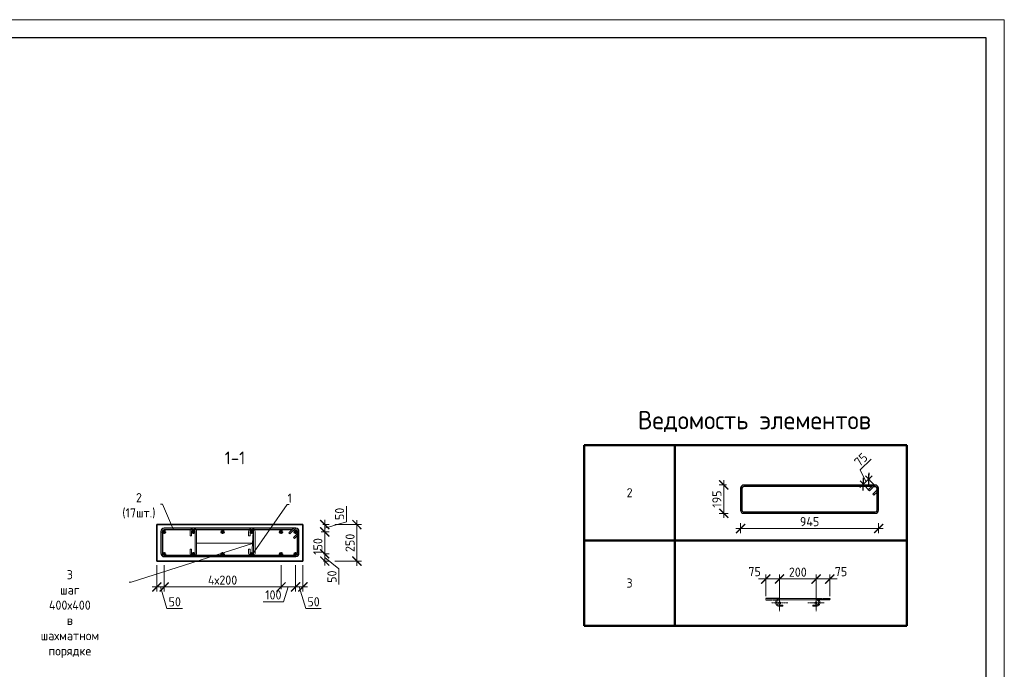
# Model space of a CAD drawing. Header units: millimetres. Extents: x 263826 to 1718326, y -423071 to 70137.
# Tile 368 of 486: x 697185 to 724143, y -186462 to -168693. Entities that reach past the tile are written whole.
import ezdxf
from ezdxf import colors
from ezdxf.entities.mleader import LeaderData, LeaderLine
from ezdxf.math import Vec2, Vec3

# ---------------------------------------------------------------- set-up
doc = ezdxf.new("R2010")
doc.units = ezdxf.units.MM
doc.linetypes.add('CENTER2', pattern=[28.575, 19.05, -3.175, 3.175, -3.175])
doc.linetypes.add('GOST2.303 4', pattern=[7, 5, -2, 0])
for name, color, linetype, lineweight in [('Арм_шпильки', 143, 'Continuous', 18), ('Армирование', 3, 'Continuous', 40), ('Выноски', 20, 'Continuous', 20), ('Осевая', 10, 'CENTER2', 20), ('подоснова', 151, 'Continuous', 5), ('поз.', 2, 'Continuous', 25), ('РАЗМЕРЫ', 1, 'Continuous', 9), ('ТОНКИЕ', 7, 'Continuous', 9)]:
    doc.layers.add(name, color=color, linetype=linetype, lineweight=lineweight)
doc.layers.add('Колонна_ бетон', color=7, linetype='Continuous', lineweight=50, true_color=0xb4b496)
doc.layers.add('ТОЛСТЫЕ_ОСНОВНЫЕ', color=6, linetype='Continuous')
doc.styles.add('GOST 2.304', font='CS_Gost2304.shx')
doc.styles.add('GOST-2.304_Type-B', font='GOST_Common.ttf')
doc.dimstyles.new('мой', dxfattribs={"dimscale": 100, "dimtxt": 2.5, "dimasz": 2.5, "dimexe": 1.25, "dimexo": 0.625, "dimtad": 1, "dimdec": 0, "dimtxsty": 'GOST-2.304_Type-B', "dimblk": 'ARCHTICK', "dimcen": 2.5, "dimdle": 2, "dimaunit": 1, "dimadec": 1, "dimazin": 2, "dimtfac": 1, "dimtdec": 0, "dimtmove": 1, "dimatfit": 3, "dimfxl": 1, "dimtfill": 1, "dimlwd": -1, "dimlwe": -1, "dimarcsym": 0})
doc.dimstyles.new('мой 25', dxfattribs={"dimscale": 100, "dimtxt": 2.5, "dimasz": 2.5, "dimexe": 1.25, "dimexo": 0.625, "dimtad": 1, "dimdec": 0, "dimlfac": 0.5, "dimtxsty": 'GOST-2.304_Type-B', "dimblk": 'ARCHTICK', "dimcen": 2.5, "dimdle": 1.25, "dimaunit": 1, "dimadec": 1, "dimazin": 2, "dimtfac": 1, "dimtdec": 0, "dimtmove": 1, "dimatfit": 3, "dimfxl": 6, "dimfxlon": 1, "dimtfill": 1, "dimlwd": -1, "dimlwe": -1, "dimarcsym": 0})

# ---------------------------------------------------------------- blocks, each defined once
blk = doc.blocks.new('*T466')
at = {"layer": 'Выноски', "color": 0, "linetype": 'ByBlock', "lineweight": 50, "transparency": 16777216}
for p, q in [((0, 0), (8834, 0)), ((0, 0), (0, -4943)), ((2484, 0), (2484, -4943)), ((8834, 0), (8834, -4943)), ((0, -2606), (8834, -2606)), ((0, -4943), (8834, -4943))]:
    blk.add_line(p, q, dxfattribs=at)
at = {"layer": 'Выноски', "color": 0, "transparency": 16777216, "char_height": 250, "width": 2183.67, "attachment_point": 5, "style": 'GOST-2.304_Type-B'}
for s, insert in [('2', (1242, -1303)), ('3', (1242, -3774))]:
    blk.add_mtext(s, dxfattribs=dict(at, insert=insert))
blk = doc.blocks.new('*U57')
for p, q in [((-8, 0), (-7, 7.2)), ((-7, -7.2), (-8, 0)), ((-7, 7.2), (-4.2, 14)), ((-4.2, 14), (0.2, 19.8)), ((0.2, 19.8), (6, 24.2)), ((6, 24.2), (12.8, 27)), ((12.8, 27), (20, 28)), ((44, 28), (20, 28)), ((20, 20), (44, 20)), ((44, 20), (44, 28)), ((262.7, 28), (286.7, 28)), ((262.7, 20), (262.7, 28)), ((286.7, 20), (262.7, 20)), ((293.9, 27), (286.7, 28)), ((300.7, 24.2), (293.9, 27)), ((306.5, 19.8), (300.7, 24.2)), ((310.9, 14), (306.5, 19.8)), ((313.7, 7.2), (310.9, 14)), ((314.7, 0), (313.7, 7.2)), ((-4.2, -14), (-7, -7.2)), ((0.2, -19.8), (-4.2, -14)), ((6, -24.2), (0.2, -19.8)), ((12.8, -27), (6, -24.2)), ((20, -28), (12.8, -27)), ((20, -28), (286.7, -28)), ((286.7, -28), (293.9, -27)), ((293.9, -27), (300.7, -24.2)), ((300.7, -24.2), (306.5, -19.8)), ((306.5, -19.8), (310.9, -14)), ((310.9, -14), (313.7, -7.2)), ((313.7, -7.2), (314.7, 0))]:
    blk.add_line(p, q)
at = {"color": 0, "linetype": 'ByBlock', "lineweight": -2}
for p, q in [((0, 0), (0.7, 5.2)), ((0.7, 5.2), (2.7, 10)), ((2.7, 10), (5.9, 14.1)), ((5.9, 14.1), (10, 17.3)), ((10, 17.3), (14.8, 19.3)), ((14.8, 19.3), (20, 20)), ((291.8, 19.3), (286.7, 20)), ((296.7, 17.3), (291.8, 19.3)), ((300.8, 14.1), (296.7, 17.3)), ((304, 10), (300.8, 14.1)), ((306, 5.2), (304, 10)), ((306.7, 0), (306, 5.2)), ((0.7, -5.2), (0, 0)), ((2.7, -10), (0.7, -5.2)), ((5.9, -14.1), (2.7, -10)), ((10, -17.3), (5.9, -14.1)), ((14.8, -19.3), (10, -17.3)), ((20, -20), (14.8, -19.3)), ((20, -20), (286.7, -20)), ((286.7, -20), (291.8, -19.3)), ((291.8, -19.3), (296.7, -17.3)), ((296.7, -17.3), (300.8, -14.1)), ((300.8, -14.1), (304, -10)), ((304, -10), (306, -5.2)), ((306, -5.2), (306.7, 0))]:
    blk.add_line(p, q, dxfattribs=at)
at = {"style": 'GOST 2.304', "oblique": 15, "flags": 9}
for tag, p in [('ДИАМЕТР', (117.8, -62.2)), ('ДЛИНА', (118.1, -72.5)), ('ПОЗИЦИЯ', (118, -56.6)), ('КЛАСС', (118, -67.8)), ('МАССА', (118.7, -78.2))]:
    blk.add_attdef(tag, p, '', height=2.5, dxfattribs=at)
blk = doc.blocks.new('_ArchTick')
at = {"color": 0, "linetype": 'ByBlock', "const_width": 0.15}
blk.add_lwpolyline([(-0.5, -0.5), (0.5, 0.5)], dxfattribs=at)
blk = doc.blocks.new('*D460')
at = {"layer": 'DEFPOINTS', "color": 0, "transparency": 16777216}
for p in [(718989, -183992), (717989, -184529), (718989, -184529)]:
    blk.add_point(p, dxfattribs=at)
at = {"layer": 'РАЗМЕРЫ', "color": 0, "linetype": 'Continuous', "transparency": 16777216}
for p, q in [((717789, -183992), (719189, -183992)), ((717989, -184467), (717989, -183867)), ((718989, -184466), (718989, -183867))]:
    blk.add_line(p, q, dxfattribs=at)
at = {"layer": 'РАЗМЕРЫ', "color": 0, "transparency": 16777216, "xscale": 250, "yscale": 250, "zscale": 250, "rotation": 180}
blk.add_blockref('_ArchTick', (717989, -183992), dxfattribs=at)
at = {"layer": 'РАЗМЕРЫ', "color": 0, "transparency": 16777216, "xscale": 250, "yscale": 250, "zscale": 250}
blk.add_blockref('_ArchTick', (718989, -183992), dxfattribs=at)
at = {"layer": 'РАЗМЕРЫ', "color": 0, "lineweight": 0, "transparency": 16777216, "insert": (718489, -183805), "char_height": 250, "attachment_point": 5, "style": 'GOST-2.304_Type-B', "bg_fill": 3, "box_fill_scale": 1.1, "bg_fill_color": 256, "bg_fill_true_color": 13158600, "bg_fill_transparency": 0}
blk.add_mtext('200', dxfattribs=at)
blk = doc.blocks.new('*D504')
at = {"layer": 'DEFPOINTS', "color": 0, "transparency": 16777216}
for p in [(717613, -183992), (717613, -184529), (717989, -184529)]:
    blk.add_point(p, dxfattribs=at)
at = {"layer": 'РАЗМЕРЫ', "color": 0, "linetype": 'Continuous', "transparency": 16777216}
for p, q in [((718189, -183992), (717413, -183992)), ((717613, -184466), (717613, -183867)), ((717989, -184467), (717989, -183867))]:
    blk.add_line(p, q, dxfattribs=at)
at = {"layer": 'РАЗМЕРЫ', "color": 0, "transparency": 16777216, "xscale": 250, "yscale": 250, "zscale": 250}
blk.add_blockref('_ArchTick', (717989, -183992), dxfattribs=at)
at = {"layer": 'РАЗМЕРЫ', "color": 0, "lineweight": 0, "transparency": 16777216, "insert": (717306, -183790), "char_height": 250, "attachment_point": 5, "style": 'GOST-2.304_Type-B', "bg_fill": 3, "box_fill_scale": 1.1, "bg_fill_color": 256, "bg_fill_true_color": 13158600, "bg_fill_transparency": 0}
blk.add_mtext('75', dxfattribs=at)
at = {"layer": 'РАЗМЕРЫ', "color": 0, "transparency": 16777216, "xscale": 250, "yscale": 250, "zscale": 250, "rotation": 180}
blk.add_blockref('_ArchTick', (717613, -183992), dxfattribs=at)
blk = doc.blocks.new('*D505')
at = {"layer": 'DEFPOINTS', "color": 0, "transparency": 16777216}
for p in [(718989, -184529), (719365, -184529)]:
    blk.add_point(p, dxfattribs=at)
at = {"layer": 'РАЗМЕРЫ', "color": 0, "linetype": 'Continuous', "transparency": 16777216}
for p, q in [((718789, -183992), (719565, -183992)), ((718989, -184467), (718989, -183867)), ((719365, -184466), (719365, -183867))]:
    blk.add_line(p, q, dxfattribs=at)
at = {"layer": 'РАЗМЕРЫ', "color": 0, "transparency": 16777216, "xscale": 250, "yscale": 250, "zscale": 250, "rotation": 180}
blk.add_blockref('_ArchTick', (718989, -183992), dxfattribs=at)
at = {"layer": 'РАЗМЕРЫ', "color": 0, "lineweight": 0, "transparency": 16777216, "insert": (719672, -183790), "char_height": 250, "attachment_point": 5, "style": 'GOST-2.304_Type-B', "bg_fill": 3, "box_fill_scale": 1.1, "bg_fill_color": 256, "bg_fill_true_color": 13158600, "bg_fill_transparency": 0}
blk.add_mtext('75', dxfattribs=at)
at = {"layer": 'DEFPOINTS', "color": 0, "transparency": 16777216}
blk.add_point((719365, -183992), dxfattribs=at)
at = {"layer": 'РАЗМЕРЫ', "color": 0, "transparency": 16777216, "xscale": 250, "yscale": 250, "zscale": 250}
blk.add_blockref('_ArchTick', (719365, -183992), dxfattribs=at)
blk = doc.blocks.new('*U46')
at = {"layer": 'ТОЛСТЫЕ_ОСНОВНЫЕ', "color": 6}
blk.add_lwpolyline([(20, 5), (415, 5), (415, 292), (20, 292)], close=True, dxfattribs=at)
at = {"layer": 'ТОНКИЕ'}
blk.add_lwpolyline([(0, 0), (420, 0), (420, 297), (0, 297)], close=True, dxfattribs=at)
blk = doc.blocks.new('*D462')
at = {"layer": 'DEFPOINTS', "color": 0, "lineweight": 0, "transparency": 16777216}
for p in [(700940, -183504), (701140, -183325), (700940, -184210)]:
    blk.add_point(p, dxfattribs=at)
at = {"layer": 'РАЗМЕРЫ', "color": 0, "linetype": 'Continuous', "transparency": 16777216}
for p, q in [((700940, -183610), (700940, -184335)), ((701140, -183610), (701140, -184335)), ((701265, -184210), (700815, -184210)), ((701040, -184210), (701218, -184803)), ((701218, -184803), (701643, -184803))]:
    blk.add_line(p, q, dxfattribs=at)
at = {"layer": 'РАЗМЕРЫ', "color": 0, "transparency": 16777216, "xscale": 250, "yscale": 250, "zscale": 250, "rotation": 180}
blk.add_blockref('_ArchTick', (700940, -184210), dxfattribs=at)
at = {"layer": 'РАЗМЕРЫ', "color": 0, "lineweight": 0, "transparency": 16777216, "insert": (701431, -184616), "char_height": 250, "attachment_point": 5, "style": 'GOST-2.304_Type-B', "bg_fill": 3, "box_fill_scale": 1.1, "bg_fill_color": 256, "bg_fill_true_color": 13158600, "bg_fill_transparency": 0}
blk.add_mtext('50', dxfattribs=at)
at = {"layer": 'РАЗМЕРЫ', "color": 0, "transparency": 16777216, "xscale": 250, "yscale": 250, "zscale": 250}
blk.add_blockref('_ArchTick', (701140, -184210), dxfattribs=at)
blk = doc.blocks.new('*D467')
at = {"layer": 'DEFPOINTS', "color": 0, "lineweight": 0, "transparency": 16777216}
for p in [(704340, -183305), (701140, -183325), (704340, -184210)]:
    blk.add_point(p, dxfattribs=at)
at = {"layer": 'РАЗМЕРЫ', "color": 0, "linetype": 'Continuous', "transparency": 16777216}
for p, q in [((701140, -183610), (701140, -184335)), ((704340, -183610), (704340, -184335)), ((701015, -184210), (704465, -184210))]:
    blk.add_line(p, q, dxfattribs=at)
at = {"layer": 'РАЗМЕРЫ', "color": 0, "transparency": 16777216, "xscale": 250, "yscale": 250, "zscale": 250, "rotation": 180}
blk.add_blockref('_ArchTick', (701140, -184210), dxfattribs=at)
at = {"layer": 'РАЗМЕРЫ', "color": 0, "transparency": 16777216, "xscale": 250, "yscale": 250, "zscale": 250}
blk.add_blockref('_ArchTick', (704340, -184210), dxfattribs=at)
at = {"layer": 'РАЗМЕРЫ', "color": 0, "lineweight": 0, "transparency": 16777216, "insert": (702740, -184022), "char_height": 250, "attachment_point": 5, "style": 'GOST-2.304_Type-B', "bg_fill": 3, "box_fill_scale": 1.1, "bg_fill_color": 256, "bg_fill_true_color": 13158600, "bg_fill_transparency": 0}
blk.add_mtext('4х200', dxfattribs=at)
blk = doc.blocks.new('*D507')
at = {"layer": 'DEFPOINTS', "color": 0, "lineweight": 0, "transparency": 16777216}
for p in [(704340, -183305), (704740, -183305), (704740, -184210)]:
    blk.add_point(p, dxfattribs=at)
at = {"layer": 'РАЗМЕРЫ', "color": 0, "linetype": 'Continuous', "transparency": 16777216}
for p, q in [((704340, -183610), (704340, -184335)), ((704740, -183610), (704740, -184335)), ((704215, -184210), (704865, -184210)), ((704540, -184210), (704405, -184616)), ((704405, -184616), (703855, -184616))]:
    blk.add_line(p, q, dxfattribs=at)
at = {"layer": 'РАЗМЕРЫ', "color": 0, "transparency": 16777216, "xscale": 250, "yscale": 250, "zscale": 250}
blk.add_blockref('_ArchTick', (704740, -184210), dxfattribs=at)
at = {"layer": 'РАЗМЕРЫ', "color": 0, "lineweight": 0, "transparency": 16777216, "insert": (704130, -184428), "char_height": 250, "attachment_point": 5, "style": 'GOST-2.304_Type-B', "bg_fill": 3, "box_fill_scale": 1.1, "bg_fill_color": 256, "bg_fill_true_color": 13158600, "bg_fill_transparency": 0}
blk.add_mtext('100', dxfattribs=at)
at = {"layer": 'РАЗМЕРЫ', "color": 0, "transparency": 16777216, "xscale": 250, "yscale": 250, "zscale": 250, "rotation": 180}
blk.add_blockref('_ArchTick', (704340, -184210), dxfattribs=at)
blk = doc.blocks.new('*D508')
at = {"layer": 'DEFPOINTS', "color": 0, "lineweight": 0, "transparency": 16777216}
for p in [(704740, -183305), (704940, -183374), (704940, -184210)]:
    blk.add_point(p, dxfattribs=at)
at = {"layer": 'РАЗМЕРЫ', "color": 0, "linetype": 'Continuous', "transparency": 16777216}
for p, q in [((704740, -183610), (704740, -184335)), ((704940, -183610), (704940, -184335)), ((704615, -184210), (705065, -184210)), ((704840, -184210), (705018, -184803)), ((705018, -184803), (705443, -184803))]:
    blk.add_line(p, q, dxfattribs=at)
at = {"layer": 'РАЗМЕРЫ', "color": 0, "transparency": 16777216, "xscale": 250, "yscale": 250, "zscale": 250, "rotation": 180}
blk.add_blockref('_ArchTick', (704740, -184210), dxfattribs=at)
at = {"layer": 'РАЗМЕРЫ', "color": 0, "lineweight": 0, "transparency": 16777216, "insert": (705231, -184616), "char_height": 250, "attachment_point": 5, "style": 'GOST-2.304_Type-B', "bg_fill": 3, "box_fill_scale": 1.1, "bg_fill_color": 256, "bg_fill_true_color": 13158600, "bg_fill_transparency": 0}
blk.add_mtext('50', dxfattribs=at)
at = {"layer": 'РАЗМЕРЫ', "color": 0, "transparency": 16777216, "xscale": 250, "yscale": 250, "zscale": 250}
blk.add_blockref('_ArchTick', (704940, -184210), dxfattribs=at)
blk = doc.blocks.new('*D468')
at = {"layer": 'DEFPOINTS', "color": 0, "lineweight": 0, "transparency": 16777216}
for p in [(704940, -182503, -2880), (704740, -182702, -2880), (705537, -182702)]:
    blk.add_point(p, dxfattribs=at)
at = {"layer": 'РАЗМЕРЫ', "color": 0, "linetype": 'Continuous', "transparency": 16777216}
for p, q in [((706131, -182424), (706131, -181999)), ((705486, -182503), (705662, -182503)), ((705537, -182378), (705537, -182827)), ((705537, -182602), (706131, -182424)), ((705441, -182702), (705662, -182702))]:
    blk.add_line(p, q, dxfattribs=at)
at = {"layer": 'РАЗМЕРЫ', "color": 0, "transparency": 16777216, "xscale": 250, "yscale": 250, "zscale": 250, "rotation": 270}
blk.add_blockref('_ArchTick', (705537, -182702), dxfattribs=at)
at = {"layer": 'РАЗМЕРЫ', "color": 0, "lineweight": 0, "transparency": 16777216, "insert": (705944, -182212), "char_height": 250, "attachment_point": 5, "rotation": 90, "style": 'GOST-2.304_Type-B', "bg_fill": 3, "box_fill_scale": 1.1, "bg_fill_color": 256, "bg_fill_true_color": 13158600, "bg_fill_transparency": 0}
blk.add_mtext('50', dxfattribs=at)
at = {"layer": 'РАЗМЕРЫ', "color": 0, "transparency": 16777216, "xscale": 250, "yscale": 250, "zscale": 250, "rotation": 90}
blk.add_blockref('_ArchTick', (705537, -182503), dxfattribs=at)
blk = doc.blocks.new('*D469')
at = {"layer": 'DEFPOINTS', "color": 0, "lineweight": 0, "transparency": 16777216}
for p in [(704740, -183302, -2880), (705537, -183302), (705442, -183502)]:
    blk.add_point(p, dxfattribs=at)
at = {"layer": 'РАЗМЕРЫ', "color": 0, "linetype": 'Continuous', "transparency": 16777216}
for p, q in [((705441, -183302), (705662, -183302)), ((705537, -183627), (705537, -183177)), ((705504, -183502), (705662, -183502)), ((705537, -183402), (705924, -183716)), ((705924, -183716), (705924, -184141))]:
    blk.add_line(p, q, dxfattribs=at)
at = {"layer": 'РАЗМЕРЫ', "color": 0, "transparency": 16777216, "xscale": 250, "yscale": 250, "zscale": 250, "rotation": 90}
blk.add_blockref('_ArchTick', (705537, -183302), dxfattribs=at)
at = {"layer": 'РАЗМЕРЫ', "color": 0, "lineweight": 0, "transparency": 16777216, "insert": (705736, -183928), "char_height": 250, "attachment_point": 5, "rotation": 90, "style": 'GOST-2.304_Type-B', "bg_fill": 3, "box_fill_scale": 1.1, "bg_fill_color": 256, "bg_fill_true_color": 13158600, "bg_fill_transparency": 0}
blk.add_mtext('50', dxfattribs=at)
at = {"layer": 'РАЗМЕРЫ', "color": 0, "transparency": 16777216, "xscale": 250, "yscale": 250, "zscale": 250, "rotation": 270}
blk.add_blockref('_ArchTick', (705537, -183502), dxfattribs=at)
blk = doc.blocks.new('*D470')
at = {"layer": 'РАЗМЕРЫ', "color": 0, "linetype": 'Continuous', "transparency": 16777216}
for p, q in [((705537, -183427), (705537, -182577)), ((705631, -182702), (705662, -182702)), ((705454, -183302), (705412, -183302))]:
    blk.add_line(p, q, dxfattribs=at)
at = {"layer": 'РАЗМЕРЫ', "color": 0, "lineweight": 0, "transparency": 16777216, "insert": (705350, -183102), "char_height": 250, "attachment_point": 5, "rotation": 90, "style": 'GOST-2.304_Type-B', "bg_fill": 3, "box_fill_scale": 1.1, "bg_fill_color": 256, "bg_fill_true_color": 13158600, "bg_fill_transparency": 0}
blk.add_mtext('150', dxfattribs=at)
at = {"layer": 'DEFPOINTS', "color": 0, "lineweight": 0, "transparency": 16777216}
for p in [(705537, -182702, 2880), (705537, -182702), (705578, -183302, 2880)]:
    blk.add_point(p, dxfattribs=at)
at = {"layer": 'РАЗМЕРЫ', "color": 0, "transparency": 16777216, "xscale": 250, "yscale": 250, "zscale": 250}
for p, rotation in [((705537, -182702), 90), ((705537, -183302), 270)]:
    blk.add_blockref('_ArchTick', p, dxfattribs=dict(at, rotation=rotation))
blk = doc.blocks.new('*U406')
at = {"color": 0, "linetype": 'ByBlock', "lineweight": -2}
for p, q in [((-10, 921.9), (-10, 12.5)), ((-10, 914.9), (-10, 921.9)), ((22, 873.5), (-3.4, 899)), ((0, 914.9), (0, 921.9)), ((0, 895.6), (0, 12.5)), ((3.7, 906), (29.1, 880.6)), ((162.8, 944.4), (12.5, 944.4)), ((162.8, 934.4), (12.5, 934.4)), ((53.8, 905.3), (28.3, 930.7)), ((38.8, 934.4), (60.9, 912.3)), ((60.9, 912.3), (53.8, 905.3)), ((175.3, 12.5), (175.3, 921.9)), ((185.3, 12.5), (185.3, 921.9)), ((29.1, 880.6), (22, 873.5)), ((12.5, 0), (162.8, 0)), ((12.5, -10), (162.8, -10))]:
    blk.add_line(p, q, dxfattribs=at)
for centre, radius, start, end in [((12.5, 921.9), 22.5, 90, 180), ((12.5, 914.9), 22.5, 180, 225), ((12.5, 921.9), 12.5, 90, 180), ((12.5, 914.9), 12.5, 180, 225), ((19.5, 921.9), 12.5, 45, 90), ((162.8, 921.9), 22.5, 0, 90), ((162.8, 921.9), 12.5, 0, 90), ((12.5, 12.5), 22.5, 180, 270), ((12.5, 12.5), 12.5, 180, 270), ((162.8, 12.5), 12.5, 270, 0), ((162.8, 12.5), 22.5, 270, 0)]:
    blk.add_arc(centre, radius, start, end, dxfattribs=at)
at = {"style": 'GOST 2.304', "oblique": 15, "flags": 9}
for tag, p in [('ДИАМЕТР', (-52.8, -63)), ('КЛАСС', (-53, -68.7)), ('ПОЗИЦИЯ', (-52.3, -58)), ('ДЛИНА', (-52.5, -73.8)), ('МАССА', (-52.3, -78.3))]:
    blk.add_attdef(tag, p, '', height=2.5, dxfattribs=at)
blk = doc.blocks.new('*U407')
for p, q in [((-8, 0), (-7.4, 4.7)), ((-7.4, 4.7), (-5.6, 9)), ((-5.6, 9), (-2.7, 12.7)), ((-2.7, 12.7), (1, 15.6)), ((1, 15.6), (5.3, 17.4)), ((5.3, 17.4), (10, 18)), ((34, 18), (10, 18)), ((10, 10), (34, 10)), ((34, 10), (34, 18)), ((108.4, 18), (132.4, 18)), ((108.4, 10), (108.4, 18)), ((132.4, 10), (108.4, 10)), ((137, 17.4), (132.4, 18)), ((141.4, 15.6), (137, 17.4)), ((145.1, 12.7), (141.4, 15.6)), ((148, 9), (145.1, 12.7)), ((149.8, 4.7), (148, 9)), ((150.4, 0), (149.8, 4.7)), ((149.8, -4.7), (150.4, 0)), ((-7.4, -4.7), (-8, 0)), ((-5.6, -9), (-7.4, -4.7)), ((-2.7, -12.7), (-5.6, -9)), ((1, -15.6), (-2.7, -12.7)), ((5.3, -17.4), (1, -15.6)), ((10, -18), (5.3, -17.4)), ((10, -18), (132.4, -18)), ((132.4, -18), (137, -17.4)), ((137, -17.4), (141.4, -15.6)), ((141.4, -15.6), (145.1, -12.7)), ((145.1, -12.7), (148, -9)), ((148, -9), (149.8, -4.7))]:
    blk.add_line(p, q)
at = {"color": 0, "linetype": 'ByBlock', "lineweight": -2}
for p, q in [((0, 0), (0.3, 2.6)), ((0.3, 2.6), (1.3, 5)), ((1.3, 5), (2.9, 7.1)), ((2.9, 7.1), (5, 8.7)), ((5, 8.7), (7.4, 9.7)), ((7.4, 9.7), (10, 10)), ((135, 9.7), (132.4, 10)), ((137.4, 8.7), (135, 9.7)), ((139.5, 7.1), (137.4, 8.7)), ((141.1, 5), (139.5, 7.1)), ((142.1, 2.6), (141.1, 5)), ((142.4, 0), (142.1, 2.6)), ((142.1, -2.6), (142.4, 0)), ((0.3, -2.6), (0, 0)), ((1.3, -5), (0.3, -2.6)), ((2.9, -7.1), (1.3, -5)), ((5, -8.7), (2.9, -7.1)), ((7.4, -9.7), (5, -8.7)), ((10, -10), (7.4, -9.7)), ((10, -10), (132.4, -10)), ((132.4, -10), (135, -9.7)), ((135, -9.7), (137.4, -8.7)), ((137.4, -8.7), (139.5, -7.1)), ((139.5, -7.1), (141.1, -5)), ((141.1, -5), (142.1, -2.6))]:
    blk.add_line(p, q, dxfattribs=at)
at = {"style": 'GOST 2.304', "oblique": 15, "flags": 9}
for tag, p in [('ПОЗИЦИЯ', (118, -56.6)), ('ДИАМЕТР', (117.8, -62.2)), ('ДЛИНА', (118.1, -72.5)), ('КЛАСС', (118, -67.8)), ('МАССА', (118.7, -78.2))]:
    blk.add_attdef(tag, p, '', height=2.5, dxfattribs=at)
blk = doc.blocks.new('_None')
blk = doc.blocks.new('*D471')
at = {"layer": 'DEFPOINTS', "color": 0, "lineweight": 0, "transparency": 16777216}
for p in [(716922, -181567, -2880), (720702, -181567, -2880), (720702, -182610)]:
    blk.add_point(p, dxfattribs=at)
at = {"layer": 'РАЗМЕРЫ', "color": 0, "linetype": 'Continuous', "transparency": 16777216}
for p, q in [((716922, -182463), (716922, -182735)), ((720702, -182463), (720702, -182735)), ((716797, -182610), (720827, -182610))]:
    blk.add_line(p, q, dxfattribs=at)
at = {"layer": 'РАЗМЕРЫ', "color": 0, "transparency": 16777216, "xscale": 250, "yscale": 250, "zscale": 250, "rotation": 180}
blk.add_blockref('_ArchTick', (716922, -182610), dxfattribs=at)
at = {"layer": 'РАЗМЕРЫ', "color": 0, "transparency": 16777216, "xscale": 250, "yscale": 250, "zscale": 250}
blk.add_blockref('_ArchTick', (720702, -182610), dxfattribs=at)
at = {"layer": 'РАЗМЕРЫ', "color": 0, "lineweight": 0, "transparency": 16777216, "insert": (718812, -182423), "char_height": 250, "attachment_point": 5, "style": 'GOST-2.304_Type-B', "bg_fill": 3, "box_fill_scale": 1.1, "bg_fill_color": 256, "bg_fill_true_color": 13158600, "bg_fill_transparency": 0}
blk.add_mtext('945', dxfattribs=at)
blk = doc.blocks.new('*D472')
at = {"layer": 'DEFPOINTS', "color": 0, "lineweight": 0, "transparency": 16777216}
for p in [(717173, -181417, -2880), (717394, -182196, -2880)]:
    blk.add_point(p, dxfattribs=at)
at = {"layer": 'РАЗМЕРЫ', "color": 0, "linetype": 'Continuous', "transparency": 16777216}
for p, q in [((716539, -181417), (716336, -181417)), ((716461, -182321), (716461, -181292)), ((716586, -182196), (716336, -182196))]:
    blk.add_line(p, q, dxfattribs=at)
at = {"layer": 'РАЗМЕРЫ', "color": 0, "transparency": 16777216, "xscale": 250, "yscale": 250, "zscale": 250}
for p, rotation in [((716461, -181417), 90), ((716461, -182196), 270)]:
    blk.add_blockref('_ArchTick', p, dxfattribs=dict(at, rotation=rotation))
at = {"layer": 'РАЗМЕРЫ', "color": 0, "lineweight": 0, "transparency": 16777216, "insert": (716274, -181806), "char_height": 250, "attachment_point": 5, "rotation": 90, "style": 'GOST-2.304_Type-B', "bg_fill": 3, "box_fill_scale": 1.1, "bg_fill_color": 256, "bg_fill_true_color": 13158600, "bg_fill_transparency": 0}
blk.add_mtext('195', dxfattribs=at)
at = {"layer": 'DEFPOINTS', "color": 0, "lineweight": 0, "transparency": 16777216}
blk.add_point((716461, -181417), dxfattribs=at)
blk = doc.blocks.new('*D473')
at = {"layer": 'DEFPOINTS', "color": 0, "lineweight": 0, "transparency": 16777216}
for p in [(703990, -182504), (704029, -183504), (706418, -183504)]:
    blk.add_point(p, dxfattribs=at)
at = {"layer": 'РАЗМЕРЫ', "color": 0, "linetype": 'Continuous', "transparency": 16777216}
for p, q in [((705818, -182504), (706543, -182504)), ((706418, -182379), (706418, -183629)), ((705818, -183504), (706543, -183504))]:
    blk.add_line(p, q, dxfattribs=at)
at = {"layer": 'РАЗМЕРЫ', "color": 0, "transparency": 16777216, "xscale": 250, "yscale": 250, "zscale": 250}
for p, rotation in [((706418, -182504), 90), ((706418, -183504), 270)]:
    blk.add_blockref('_ArchTick', p, dxfattribs=dict(at, rotation=rotation))
at = {"layer": 'РАЗМЕРЫ', "color": 0, "lineweight": 0, "transparency": 16777216, "insert": (706230, -183004), "char_height": 250, "attachment_point": 5, "rotation": 90, "style": 'GOST-2.304_Type-B', "bg_fill": 3, "box_fill_scale": 1.1, "bg_fill_color": 256, "bg_fill_true_color": 13158600, "bg_fill_transparency": 0}
blk.add_mtext('250', dxfattribs=at)
blk = doc.blocks.new('*D1700')
at = {"layer": 'DEFPOINTS', "color": 0, "lineweight": 0, "transparency": 16777216}
for p in [(720431, -181257), (720480, -181611), (720631, -181467)]:
    blk.add_point(p, dxfattribs=at)
at = {"layer": 'РАЗМЕРЫ', "color": 0, "linetype": 'Continuous', "transparency": 16777216}
for p, q in [((720193, -181008), (720501, -180716)), ((720355, -181329), (720193, -181008)), ((720189, -181487), (720522, -181170)), ((720436, -181566), (720193, -181310)), ((720588, -181422), (720345, -181166))]:
    blk.add_line(p, q, dxfattribs=at)
at = {"layer": 'РАЗМЕРЫ', "color": 0, "transparency": 16777216, "xscale": 250, "yscale": 250, "zscale": 250}
for p, rotation in [((720431, -181257), 43.53873592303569), ((720280, -181401), 223.5387359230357)]:
    blk.add_blockref('_ArchTick', p, dxfattribs=dict(at, rotation=rotation))
at = {"layer": 'РАЗМЕРЫ', "color": 0, "transparency": 16777216, "insert": (720218, -180726), "char_height": 250, "attachment_point": 5, "rotation": 43.5387, "style": 'GOST-2.304_Type-B', "bg_fill": 3, "box_fill_scale": 1.1, "bg_fill_color": 256, "bg_fill_true_color": 13158600, "bg_fill_transparency": 0}
blk.add_mtext('75', dxfattribs=at)

msp = doc.modelspace()

# ---------------------------------------------------------------- linework, layer by layer
at = {"layer": 'Армирование', "color": 3}
for centre in [(701140.14282, -182702.80727, 5979.99999), (701940.14282, -182702.80727, 5979.99999), (702740.14282, -182702.80727, 5979.99999), (703540.14282, -182702.80727, 5979.99999), (704340.14282, -182702.80727, 5979.99999), (704740.14282, -182702.80727, 5979.99999), (701140.14282, -183304.65085, 5979.99999), (701940.14282, -183304.65085, 5979.99999), (702740.14282, -183304.65085, 5979.99999), (703540.14282, -183304.65085, 5979.99999), (704340.14282, -183304.65085, 5979.99999), (704740.14282, -183304.65085, 5979.99999)]:
    msp.add_circle(centre, 32, dxfattribs=at)
at = {"layer": 'Колонна_ бетон', "color": 180, "linetype": 'Continuous', "lineweight": 35, "transparency": 33554687}
for p, q in [((700940.14282, -183503.72906, 5979.99999), (700940.14282, -182503.72906, 5979.99999)), ((704940.14282, -182503.72906, 5979.99999), (700940.14282, -182503.72906, 5979.99999)), ((704940.14282, -182503.72906, 5979.99999), (704940.14282, -183503.72906, 5979.99999)), ((704940.14282, -183503.72906, 5979.99999), (700940.14282, -183503.72906, 5979.99999))]:
    msp.add_line(p, q, dxfattribs=at)

# ---------------------------------------------------------------- block references
msp.add_blockref('*T466', (712641.32745, -180329.04757, 3100))
at = {"layer": 'Арм_шпильки', "color": 3, "xscale": 3.75, "yscale": 3.75, "zscale": 3.75, "rotation": 180}
msp.add_blockref('*U57', (719063.77649, -184633.67629, 3100), dxfattribs=at)

# ---------------------------------------------------------------- texts
at = {"layer": 'РАЗМЕРЫ', "attachment_point": 5, "style": 'GOST-2.304_Type-B'}
for s, width, gutter_width, insert, char_height in [('{\\C0;Ведомость элементов}', 15225.2271462, 15, (717300.36854, -179684.85047, 3100), 500), ('1-1', 3941.2127758, 625, (703079.69513, -180679.51142, 5979.99999), 350)]:
    msp.add_mtext_dynamic_manual_height_columns(s, width=width, gutter_width=gutter_width, heights=[0], dxfattribs=dict(at, insert=insert, char_height=char_height))

# ---------------------------------------------------------------- leaders
at = {"layer": 'подоснова'}
ml = msp.add_multileader_mtext('Standard', dxfattribs=at)
ml.set_content('2 (17шт.)', color=256, style='GOST-2.304_Type-B')
ml.set_leader_properties(color=256, linetype='ByLayer', lineweight=15)
ml.set_arrow_properties(name='NONE')
ml.build(insert=Vec2(0, 0))
ml.multileader.update_dxf_attribs({"text_left_attachment_type": 6, "text_right_attachment_type": 6, "dogleg_length": 10, "arrow_head_size": 18})
ctx = ml.context
ctx.base_point, ctx.char_height, ctx.arrow_head_size, ctx.landing_gap_size, ctx.plane_origin = Vec3(699811.13283, -181942.39757, 3100), 250, 18, 20, Vec3(697708.28501, -181396.35177, 3100)
ctx.left_attachment, ctx.right_attachment, ctx.text_align_type = 6, 6, 1
notes = []
notes.append((ctx, [(1, (1, 1, 0), (701096.73889, -181942.39757, 3100), (-1, 0), 10, [(0, [(701398.04567, -182645.03483, 3100)], 0, [])])]))
ctx.mtext.insert, ctx.mtext.width, ctx.mtext.alignment, ctx.mtext.flow_direction = Vec3(700448.93586, -181642.39757, 3100), 22.8977991, 2, 5
for ctx, leaders in notes:
    for number, flags, end, landing, length, lines in leaders:
        leader = LeaderData()
        leader.index, (leader.has_last_leader_line, leader.has_dogleg_vector, leader.attachment_direction) = number, flags
        leader.last_leader_point, leader.dogleg_vector, leader.dogleg_length = Vec3(end), Vec3(landing), length
        for number, points, colour, breaks in lines:
            line = LeaderLine()
            line.index, line.vertices, line.color, line.breaks = number, Vec3.list(points), colors.encode_raw_color(colour), breaks
            leader.lines.append(line)
        ctx.leaders.append(leader)

# ---------------------------------------------------------------- next in the draw order: dimensions: what is measured, and where the dimension line sits
at = {"layer": 'РАЗМЕРЫ', "color": 146, "lineweight": 0, "true_color": 0x006272}
dim = msp.add_linear_dim(base=(718988.77649, -183992.14509, 3100), p1=(717988.80512, -184529.43251, 3100), p2=(718988.77649, -184528.67629, 3100), text='200', dimstyle='мой', dxfattribs=at)
dim.commit()
dim.dimension.update_dxf_attribs({"geometry": '*D460', "text_midpoint": (718488.79081, -183804.64509, 3100)})

# ---------------------------------------------------------------- next in the draw order: linework, layer by layer
at = {"layer": 'поз.', "linetype": 'GOST2.303 4', "ltscale": 0.4, "elevation": 3100}
for points in [[(717988.77649, -184528.67629), (717612.77649, -184528.67629), (717612.77649, -184558.67629), (717987.49872, -184558.84451)], [(718988.77649, -184528.67629), (719364.77649, -184528.67629), (719364.77649, -184558.67629), (718990.05426, -184558.84451)]]:
    msp.add_lwpolyline(points, dxfattribs=at)

# ---------------------------------------------------------------- next in the draw order: dimensions: what is measured, and where the dimension line sits
at = {"layer": 'РАЗМЕРЫ', "color": 146, "lineweight": 0}
dim = msp.add_linear_dim(base=(717612.77649, -183992.14509, 3100), p1=(717988.80512, -184529.43251, 3100), p2=(717612.77649, -184528.67629, 3100), text='75', dimstyle='мой', dxfattribs=at)
dim.commit()
dim.dimension.update_dxf_attribs({"geometry": '*D504', "text_midpoint": (717305.93308, -183977.8933, 3100), "dimtype": 160})
dim = msp.add_linear_dim(base=(719364.77649, -183992.14509, 3100), p1=(718988.74785, -184529.43251, 3100), p2=(719364.77649, -184528.67629, 3100), angle=180, text='75', dimstyle='мой', dxfattribs=at)
dim.commit()
dim.dimension.update_dxf_attribs({"geometry": '*D505', "text_midpoint": (719671.6199, -183977.8933, 3100), "dimtype": 160})

# ---------------------------------------------------------------- next in the draw order: linework, layer by layer
at = {"layer": 'Осевая', "ltscale": 0.1}
for p, q in [((718212.93963, -184645.29579, 3100), (717764.67062, -184645.29579, 3100)), ((717988.80512, -184421.16129, 3100), (717988.80512, -184869.4303, 3100)), ((719212.88236, -184645.29579, 3100), (718764.61335, -184645.29579, 3100)), ((718988.74785, -184421.16129, 3100), (718988.74785, -184869.4303, 3100))]:
    msp.add_line(p, q, dxfattribs=at)
at = {"layer": 'подоснова'}
for centre in [(717988.80512, -184645.29579, 3100), (718988.74785, -184645.29579, 3100)]:
    msp.add_circle(centre, 31.98713, dxfattribs=at)

# ---------------------------------------------------------------- next in the draw order: block references
at = {"xscale": 100, "yscale": 100, "zscale": 100}
msp.add_blockref('*U46', (682143.16361, -198392.74245, 3100), dxfattribs=at)

# ---------------------------------------------------------------- next in the draw order: dimensions: what is measured, and where the dimension line sits
at = {"layer": 'РАЗМЕРЫ', "color": 146, "lineweight": 0, "true_color": 0x006272}
for base, p1, p2, picture, middle in [((720701.6015, -182610.23955, 3100), (716922.24903, -181567.38087, 220.00001), (720701.6015, -181567.38087, 220.00001), '*D471', (718811.92527, -182422.73955, 3100)), ((700940.14282, -184209.6039, 5979.99999), (701140.14282, -183324.65085, 5979.99999), (700940.14282, -183503.72906, 5979.99999), '*D462', (701280.76782, -184615.8539, 5979.99999))]:
    dim = msp.add_linear_dim(base=base, p1=p1, p2=p2, dimstyle='мой 25', override={"dimlfac": 0.25}, dxfattribs=at)
    dim.commit()
    dim.dimension.update_dxf_attribs({"geometry": picture, "text_midpoint": middle})
dim = msp.add_linear_dim(base=(705537.45077, -182701.77713, 8859.99998), p1=(704940.14422, -182503.16241, 5979.99999), p2=(704740.16863, -182701.77713, 5979.99999), angle=90, dimstyle='мой 25', override={"dimlfac": 0.25}, dxfattribs=at)
dim.commit()
dim.dimension.update_dxf_attribs({"geometry": '*D468', "text_midpoint": (705943.70077, -182361.84477, 8859.99998)})

# ---------------------------------------------------------------- next in the draw order: dimensions: what is measured, and where the dimension line sits
dim = msp.add_linear_dim(base=(716461.27584, -181417.2086, 3100), p1=(717393.7171, -182195.56405, 220.00001), p2=(717172.93686, -181417.2086, 220.00001), angle=90, dimstyle='мой 25', override={"dimlfac": 0.25}, dxfattribs=at)
dim.commit()
dim.dimension.update_dxf_attribs({"geometry": '*D472', "text_midpoint": (716273.77584, -181806.38633, 3100)})
dim = msp.add_linear_dim(base=(704340.14282, -184209.6039, 5979.99999), p1=(701140.14282, -183324.65085, 5979.99999), p2=(704340.14282, -183304.65085, 5979.99999), text='4х200', dimstyle='мой 25', override={"dimlfac": 0.25}, dxfattribs=at)
dim.commit()
dim.dimension.update_dxf_attribs({"geometry": '*D467', "text_midpoint": (702740.14282, -184022.1039, 5979.99999)})

# ---------------------------------------------------------------- next in the draw order: block references
at = {"lineweight": 30, "xscale": 3.959999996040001, "yscale": 3.959999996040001, "zscale": 3.959999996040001, "rotation": 269.9999999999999}
msp.add_blockref('*U406', (716960.74924, -181461.8086, 220.00001), dxfattribs=at)
at = {"layer": 'Арм_шпильки', "color": 3, "xscale": 4.875, "yscale": 4.875, "zscale": 4.875, "rotation": 89.99999999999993}
for p in [(701940.14282, -183339.19028, 3100), (703540.14282, -183339.19028, 3100)]:
    msp.add_blockref('*U407', p, dxfattribs=at)

# ---------------------------------------------------------------- next in the draw order: dimensions: what is measured, and where the dimension line sits
at = {"layer": 'РАЗМЕРЫ', "color": 146, "lineweight": 0}
dim = msp.add_linear_dim(base=(704740.14282, -184209.6039, 5979.99999), p1=(704340.14282, -183304.65085, 5979.99999), p2=(704740.14282, -183304.65085, 5979.99999), dimstyle='мой 25', override={"dimlfac": 0.25}, dxfattribs=at)
dim.commit()
dim.dimension.update_dxf_attribs({"geometry": '*D507', "text_midpoint": (704342.11982, -184615.8539, 5979.99999), "dimtype": 160})

# ---------------------------------------------------------------- next in the draw order: leaders
at = {"layer": 'подоснова'}
ml = msp.add_multileader_mtext('Standard', dxfattribs=at)
ml.set_content('3 шаг 400х400 \\Pв шахматном порядке ', color=256, style='GOST-2.304_Type-B')
ml.set_leader_properties(color=256, linetype='ByLayer', lineweight=15)
ml.set_arrow_properties(name='NONE')
ml.build(insert=Vec2(0, 0))
ml.multileader.update_dxf_attribs({"text_left_attachment_type": 6, "text_right_attachment_type": 6, "dogleg_length": 10, "arrow_head_size": 18})
ctx = ml.context
ctx.base_point, ctx.char_height, ctx.arrow_head_size, ctx.landing_gap_size, ctx.plane_origin = Vec3(696890.40996, -184074.2765, 3100), 250, 18, 20, Vec3(700342.93063, -183721.05302, 3100)
ctx.left_attachment, ctx.right_attachment, ctx.text_align_type = 6, 6, 1
notes = []
notes.append((ctx, [(1, (1, 1, 0), (700236.62208, -184074.2765, 3100), (-1, 0), 10, [(1, [(702027.89282, -183012.12819, 3100), (703588.89282, -183012.12819, 3100)], 0, [])])]))
ctx.mtext.insert, ctx.mtext.width, ctx.mtext.alignment, ctx.mtext.flow_direction = Vec3(698558.51602, -183749.2765, 3100), 22.8977991, 2, 5
for ctx, leaders in notes:
    for number, flags, end, landing, length, lines in leaders:
        leader = LeaderData()
        leader.index, (leader.has_last_leader_line, leader.has_dogleg_vector, leader.attachment_direction) = number, flags
        leader.last_leader_point, leader.dogleg_vector, leader.dogleg_length = Vec3(end), Vec3(landing), length
        for number, points, colour, breaks in lines:
            line = LeaderLine()
            line.index, line.vertices, line.color, line.breaks = number, Vec3.list(points), colors.encode_raw_color(colour), breaks
            leader.lines.append(line)
        ctx.leaders.append(leader)

# ---------------------------------------------------------------- next in the draw order: dimensions: what is measured, and where the dimension line sits
at = {"layer": 'РАЗМЕРЫ', "color": 146, "true_color": 0x006272}
dim = msp.add_aligned_dim(p1=(720479.50205, -181611.06529), p2=(720631.13239, -181466.97851), distance=290.31811, text='75', dimstyle='мой 25', override={"dimlfac": 0.25}, dxfattribs=at)
dim.commit()
dim.dimension.update_dxf_attribs({"geometry": '*D1700', "text_midpoint": (720109.44731, -180829.37)})
at = {"layer": 'РАЗМЕРЫ', "color": 146, "lineweight": 0}
dim = msp.add_linear_dim(base=(704940.14282, -184209.6039, 5979.99999), p1=(704740.14282, -183304.65085, 5979.99999), p2=(704940.14282, -183373.76465, 5979.99999), dimstyle='мой 25', override={"dimlfac": 0.25}, dxfattribs=at)
dim.commit()
dim.dimension.update_dxf_attribs({"geometry": '*D508', "text_midpoint": (705080.76782, -184615.8539, 5979.99999)})

# ---------------------------------------------------------------- next in the draw order: dimensions: what is measured, and where the dimension line sits
at = {"layer": 'РАЗМЕРЫ', "color": 146, "lineweight": 0, "true_color": 0x006272}
dim = msp.add_linear_dim(base=(705537.45077, -183302.24062, 8859.99998), p1=(705441.68682, -183502.24062, 8859.99998), p2=(704740.16863, -183302.24062, 5979.99999), angle=90, dimstyle='мой 25', override={"dimlfac": 0.25}, dxfattribs=at)
dim.commit()
dim.dimension.update_dxf_attribs({"geometry": '*D469', "text_midpoint": (705923.97631, -183778.23716, 8859.99998), "dimtype": 160})

# ---------------------------------------------------------------- next in the draw order: block references
at = {"lineweight": 30, "xscale": 3.959999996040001, "yscale": 3.959999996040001, "zscale": 3.959999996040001, "rotation": 269.9999999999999}
msp.add_blockref('*U406', (701092.48406, -182645.03483, 3100), dxfattribs=at)

# ---------------------------------------------------------------- next in the draw order: dimensions: what is measured, and where the dimension line sits
at = {"layer": 'РАЗМЕРЫ', "color": 146, "lineweight": 0, "true_color": 0x006272}
dim = msp.add_linear_dim(base=(705537.45077, -182701.77713, 5979.99999), p1=(705578.19144, -183302.24062, 8859.99998), p2=(705537.45077, -182701.77713, 8859.99998), angle=90, dimstyle='мой 25', override={"dimlfac": 0.25}, dxfattribs=at)
dim.commit()
dim.dimension.update_dxf_attribs({"geometry": '*D470', "text_midpoint": (705537.45077, -183102.00887, 5979.99999), "dimtype": 160})

# ---------------------------------------------------------------- next in the draw order: leaders
at = {"layer": 'подоснова'}
ml = msp.add_multileader_mtext('Standard', dxfattribs=at)
ml.set_content('1 ', color=256, style='GOST-2.304_Type-B')
ml.set_leader_properties(color=256, linetype='ByLayer', lineweight=15)
ml.set_arrow_properties(name='NONE')
ml.build(insert=Vec2(0, 0))
ml.multileader.update_dxf_attribs({"text_left_attachment_type": 6, "text_right_attachment_type": 6, "dogleg_length": 10, "arrow_head_size": 18})
ctx = ml.context
ctx.base_point, ctx.char_height, ctx.arrow_head_size, ctx.landing_gap_size, ctx.plane_origin = Vec3(704522.41717, -181954.77436, 5979.99999), 250, 18, 20, Vec3(701809.64028, -180172.39569, 5979.99999)
ctx.left_attachment, ctx.right_attachment, ctx.text_align_type = 6, 6, 1
notes = []
notes.append((ctx, [(0, (1, 1, 0), (704512.41717, -181954.77436, 5979.99999), (1, 0), 10, [(1, [(703580.14282, -182702.80727, 5979.99999), (703540.14282, -183336.65085, 5979.99999)], 0, [])])]))
ctx.mtext.insert, ctx.mtext.width, ctx.mtext.alignment, ctx.mtext.flow_direction = Vec3(704579.91717, -181654.77436, 5979.99999), 22.8977991, 2, 5
for ctx, leaders in notes:
    for number, flags, end, landing, length, lines in leaders:
        leader = LeaderData()
        leader.index, (leader.has_last_leader_line, leader.has_dogleg_vector, leader.attachment_direction) = number, flags
        leader.last_leader_point, leader.dogleg_vector, leader.dogleg_length = Vec3(end), Vec3(landing), length
        for number, points, colour, breaks in lines:
            line = LeaderLine()
            line.index, line.vertices, line.color, line.breaks = number, Vec3.list(points), colors.encode_raw_color(colour), breaks
            leader.lines.append(line)
        ctx.leaders.append(leader)

# ---------------------------------------------------------------- next in the draw order: dimensions: what is measured, and where the dimension line sits
at = {"layer": 'РАЗМЕРЫ', "color": 146, "lineweight": 0, "true_color": 0x006272}
dim = msp.add_linear_dim(base=(706417.67411, -183503.72906, 5979.99999), p1=(703990.15577, -182503.72906, 5979.99999), p2=(704028.88634, -183503.72906, 5979.99999), angle=90, dimstyle='мой 25', override={"dimlfac": 0.25}, dxfattribs=at)
dim.commit()
dim.dimension.update_dxf_attribs({"geometry": '*D473', "text_midpoint": (706230.17411, -183003.72906, 5979.99999)})

doc.saveas('drawing.dxf')
